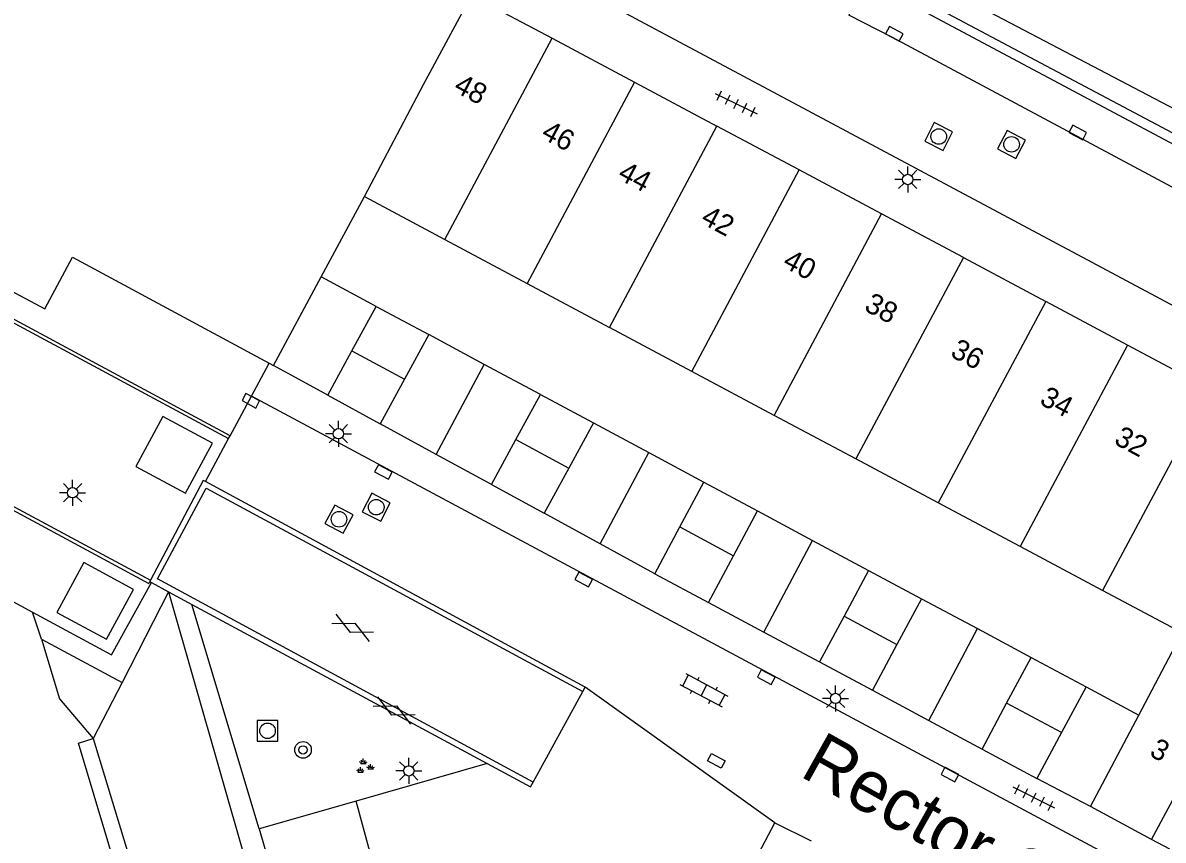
# Model space of a CAD drawing. Extents: x 132999 to 136000, y 398499 to 400501.
# Drawn here: x 134276.8 to 134331.8, y 398537.5 to 398576.9 of the extents above; entities that cross this region are included whole.
import ezdxf

# ---------------------------------------------------------------- set-up
doc = ezdxf.new("R2010")
doc.units = 0
for name, color, linetype in [('gg-afsc-erfafscheiding', 7, 'Continuous'), ('gg-afsc-hekwerk', 7, 'Continuous'), ('gg-afsc-muur', 7, 'Continuous'), ('gg-anno-huisnummerreeks BGT', 7, 'Continuous'), ('gg-anno-openbare ruimte label', 7, 'Continuous'), ('gg-bbg-bijgebouw', 7, 'Continuous'), ('gg-bbg-gedigitaliseerde bijgebouw', 7, 'Continuous'), ('gg-bbg-hoofdgebouw', 7, 'Continuous'), ('gg-bbg-luifel en loopbrug', 7, 'Continuous'), ('gg-bbg-tussenscheiding', 7, 'Continuous'), ('gg-knt-verharding', 7, 'Continuous'), ('gg-knt-verharding nz', 7, 'Continuous'), ('gt-grn-afwateringsgoot', 7, 'Continuous'), ('gt-grn-groengrens', 7, 'Continuous'), ('gt-grn-vlakafsluiter', 7, 'Continuous'), ('gt-grn-weggrens', 7, 'Continuous'), ('gt-symb-boom', 7, 'Continuous'), ('gt-symb-gesloten verharding', 7, 'Continuous'), ('gt-symb-groenvak', 7, 'Continuous'), ('gt-symb-klinker verharding', 7, 'Continuous'), ('gt-symb-kolk', 7, 'Continuous'), ('gt-symb-kolk center center', 7, 'Continuous'), ('gt-symb-lichtmast', 7, 'Continuous'), ('gt-symb-rioolschacht', 7, 'Continuous'), ('gt-symb-tegel verharding', 7, 'Continuous')]:
    doc.layers.add(name, color=color, linetype=linetype)

# ---------------------------------------------------------------- blocks, each defined once
blk = doc.blocks.new('gt0-TEG1')
at = {"layer": 'gt-symb-tegel verharding'}
for p, q in [((-1.125, 0), (1.125, 0)), ((-0.9, -0.25), (-0.9, 0.25)), ((-0.45, -0.25), (-0.45, 0.25)), ((0, -0.25), (0, 0.25)), ((0.45, -0.25), (0.45, 0.25)), ((0.9, -0.25), (0.9, 0.25))]:
    blk.add_line(p, q, dxfattribs=at)
blk = doc.blocks.new('gt0-KL1')
at = {"layer": 'gt-symb-klinker verharding'}
for p, q in [((-1.15, 0.3), (1.15, 0.3)), ((-1, -0.3), (-1, 0.3)), ((-0.5, 0.3), (-0.5, 0.45)), ((0, -0.3), (0, 0.3)), ((0.5, 0.3), (0.5, 0.45)), ((1, -0.3), (1, 0.3)), ((-1.15, -0.3), (1.15, -0.3)), ((-0.5, -0.45), (-0.5, -0.3)), ((0.5, -0.45), (0.5, -0.3))]:
    blk.add_line(p, q, dxfattribs=at)
blk = doc.blocks.new('gt0-KOLK')
at = {"layer": 'gt-symb-kolk'}
blk.add_lwpolyline([(0, 0), (0.375, 0), (0.375, 0.4), (-0.375, 0.4), (-0.375, 0), (0, 0)], dxfattribs=at)
blk = doc.blocks.new('gt0-KOLKCC')
at = {"layer": 'gt-symb-kolk center center'}
blk.add_lwpolyline([(-0.375, 0.2), (0.375, 0.2), (0.375, -0.2), (-0.375, -0.2)], close=True, dxfattribs=at)
blk = doc.blocks.new('gt0-RS')
at = {"layer": 'gt-symb-rioolschacht'}
blk.add_lwpolyline([(-0.5, -0.5), (0.5, -0.5), (0.5, 0.5), (-0.5, 0.5)], close=True, dxfattribs=at)
blk.add_circle((0, 0), 0.375, dxfattribs=at)
blk = doc.blocks.new('gt0-GRVAK')
at = {"layer": 'gt-symb-groenvak'}
for p, q in [((-0.11, 0.189), (-0.228, 0.24)), ((-0.182, 0.153), (0.088, 0.153)), ((-0.091, 0.211), (-0.156, 0.322)), ((-0.047, 0.214), (-0.047, 0.393)), ((-0.004, 0.211), (0.061, 0.322)), ((0.015, 0.189), (0.133, 0.24)), ((0.262, -0.052), (0.197, 0.059)), ((0.305, -0.049), (0.305, 0.13)), ((0.349, -0.052), (0.414, 0.059)), ((-0.245, -0.228), (-0.363, -0.177)), ((-0.318, -0.264), (-0.047, -0.264)), ((-0.226, -0.206), (-0.291, -0.095)), ((-0.183, -0.203), (-0.183, -0.024)), ((-0.139, -0.206), (-0.074, -0.095)), ((-0.12, -0.228), (-0.002, -0.177)), ((0.243, -0.074), (0.125, -0.023)), ((0.17, -0.11), (0.441, -0.11)), ((0.368, -0.074), (0.486, -0.023))]:
    blk.add_line(p, q, dxfattribs=at)
blk = doc.blocks.new('gt0-LMAST')
at = {"layer": 'gt-symb-lichtmast'}
for p, q in [((-0.005, 0.246), (-0.005, 0.621)), ((-0.182, 0.173), (-0.447, 0.438)), ((0.172, 0.173), (0.437, 0.438)), ((-0.255, -0.004), (-0.63, -0.004)), ((-0.182, -0.181), (-0.447, -0.446)), ((-0.005, -0.254), (-0.005, -0.629)), ((0.437, -0.446), (0.172, -0.181)), ((0.245, -0.004), (0.62, -0.004))]:
    blk.add_line(p, q, dxfattribs=at)
blk.add_circle((-0.005, -0.004), 0.25, dxfattribs=at)
blk = doc.blocks.new('gt0-BOOM')
at = {"layer": 'gt-symb-boom'}
for radius in [0.4, 0.2]:
    blk.add_circle((0, 0), radius, dxfattribs=at)
blk = doc.blocks.new('gt0-GESVH1')
at = {"layer": 'gt-symb-gesloten verharding'}
for p, q in [((-0.992, -0.261), (0.008, 0.239)), ((0.008, -0.261), (-0.992, 0.239)), ((0.008, 0.239), (1.008, -0.261)), ((1.008, 0.239), (0.008, -0.261))]:
    blk.add_line(p, q, dxfattribs=at)

msp = doc.modelspace()

# ---------------------------------------------------------------- linework, layer by layer
at = {"layer": 'gg-afsc-erfafscheiding'}
msp.add_line((134332.134, 398537.087), (134331.259, 398537.556), dxfattribs=at)
at = {"layer": 'gg-afsc-hekwerk'}
for p, q in [((134283.86, 398549.488), (134281.62, 398545.125)), ((134281.62, 398545.125), (134280.229, 398542.417)), ((134280.229, 398542.417), (134288.567, 398514.942))]:
    msp.add_line(p, q, dxfattribs=at)
msp.add_lwpolyline([(134283.86, 398549.488), (134292.527, 398519.231), (134297.478, 398520.728), (134297.753, 398519.733)], dxfattribs=at)
at = {"layer": 'gg-afsc-muur'}
for p, q in [((134303.948, 398544.907), (134285.639, 398554.809)), ((134282.954, 398549.993), (134283.037, 398549.948)), ((134283.037, 398549.948), (134283.86, 398549.488)), ((134283.86, 398549.488), (134284.983, 398548.883)), ((134284.983, 398548.883), (134299.231, 398541.214)), ((134303.836, 398544.685), (134303.948, 398544.907))]:
    msp.add_line(p, q, dxfattribs=at)
for points in [[(134285.984, 398556.662), (134283.588, 398557.953), (134282.291, 398555.543), (134284.686, 398554.253), (134285.984, 398556.662)], [(134285.639, 398554.809), (134285.533, 398554.867), (134282.991, 398550.063)], [(134301.441, 398540.313), (134283.335, 398550.126), (134285.677, 398554.489), (134303.836, 398544.685)], [(134282.175, 398549.615), (134279.778, 398550.909), (134278.481, 398548.506), (134280.878, 398547.212), (134282.175, 398549.615)], [(134299.231, 398541.214), (134301.318, 398540.088), (134301.441, 398540.313)]]:
    msp.add_lwpolyline(points, dxfattribs=at)
at = {"layer": 'gg-bbg-bijgebouw'}
for p, q in [((134292.705, 398561.117), (134293.871, 398563.255)), ((134293.871, 398563.255), (134296.411, 398561.894)), ((134296.411, 398561.894), (134295.24, 398559.747)), ((134291.538, 398558.979), (134292.705, 398561.117)), ((134295.24, 398559.747), (134294.068, 398557.599)), ((134291.538, 398558.979), (134294.068, 398557.599)), ((134300.61, 398556.84), (134301.794, 398559.008)), ((134301.794, 398559.008), (134304.343, 398557.642)), ((134304.343, 398557.642), (134303.154, 398555.464)), ((134299.426, 398554.671), (134300.61, 398556.84)), ((134303.154, 398555.464), (134301.965, 398553.285)), ((134299.426, 398554.671), (134301.965, 398553.285)), ((134308.517, 398552.623), (134309.675, 398554.784)), ((134309.675, 398554.784), (134312.257, 398553.4)), ((134307.308, 398550.368), (134308.517, 398552.623)), ((134307.308, 398550.368), (134309.901, 398548.979)), ((134317.615, 398550.529), (134320.163, 398549.164)), ((134325.452, 398546.331), (134328.096, 398544.914)), ((134315.25, 398546.113), (134317.798, 398544.748)), ((134328.096, 398544.914), (134326.913, 398542.706)), ((134326.913, 398542.706), (134325.73, 398540.498)), ((134323.086, 398541.915), (134325.73, 398540.498))]:
    msp.add_line(p, q, dxfattribs=at)
at = {"layer": 'gg-bbg-gedigitaliseerde bijgebouw'}
for p, q in [((134311.105, 398551.238), (134312.257, 398553.4)), ((134309.901, 398548.979), (134311.105, 398551.238)), ((134317.615, 398550.529), (134316.433, 398548.321)), ((134320.163, 398549.164), (134318.98, 398546.956)), ((134316.433, 398548.321), (134315.25, 398546.113)), ((134318.98, 398546.956), (134317.798, 398544.748)), ((134324.269, 398544.123), (134325.452, 398546.331)), ((134323.086, 398541.915), (134324.269, 398544.123))]:
    msp.add_line(p, q, dxfattribs=at)
at = {"layer": 'gg-bbg-hoofdgebouw'}
for p, q in [((134302.356, 398576.187), (134306.328, 398574.071)), ((134306.328, 398574.071), (134310.301, 398571.954)), ((134314.271, 398569.834), (134310.301, 398571.954)), ((134318.239, 398567.715), (134314.271, 398569.834)), ((134291.222, 398564.675), (134293.313, 398568.557)), ((134293.313, 398568.557), (134297.188, 398566.484)), ((134322.183, 398565.609), (134318.239, 398567.715)), ((134297.188, 398566.484), (134301.156, 398564.361)), ((134322.183, 398565.609), (134326.152, 398563.49)), ((134288.922, 398560.404), (134291.222, 398564.675)), ((134301.156, 398564.361), (134305.125, 398562.238)), ((134330.102, 398561.381), (134326.152, 398563.49)), ((134309.096, 398560.121), (134305.125, 398562.238)), ((134334.072, 398559.261), (134330.102, 398561.381)), ((134288.714, 398560.516), (134288.922, 398560.404)), ((134313.066, 398558.004), (134309.096, 398560.121)), ((134317, 398555.906), (134313.066, 398558.004)), ((134320.971, 398553.789), (134317, 398555.906)), ((134324.922, 398551.682), (134320.971, 398553.789)), ((134328.893, 398549.564), (134324.922, 398551.682)), ((134332.733, 398547.516), (134328.893, 398549.564)), ((134330.638, 398543.552), (134332.733, 398547.516)), ((134328.31, 398539.145), (134330.638, 398543.552)), ((134331.259, 398537.556), (134328.31, 398539.145))]:
    msp.add_line(p, q, dxfattribs=at)
for points in [[(134255.28, 398578.547), (134264.765, 398573.446), (134263.402, 398570.93), (134268.388, 398568.238), (134269.734, 398570.761), (134274.256, 398568.307), (134272.919, 398565.793), (134277.893, 398563.137), (134279.228, 398565.625), (134288.714, 398560.516)], [(134298.563, 398578.435), (134298.604, 398578.413), (134298.509, 398578.237), (134302.356, 398576.187)], [(134331.259, 398537.556), (134333.89, 398542.454), (134336.324, 398541.147)]]:
    msp.add_lwpolyline(points, dxfattribs=at)
at = {"layer": 'gg-bbg-luifel en loopbrug'}
for p, q in [((134293.871, 398563.255), (134291.222, 398564.675)), ((134299.08, 398560.463), (134296.411, 398561.894)), ((134296.768, 398556.124), (134299.08, 398560.463)), ((134301.794, 398559.008), (134299.08, 398560.463)), ((134291.538, 398558.979), (134288.922, 398560.404)), ((134296.768, 398556.124), (134294.068, 398557.599)), ((134304.343, 398557.642), (134307.012, 398556.211)), ((134299.426, 398554.671), (134296.768, 398556.124)), ((134304.667, 398551.81), (134307.012, 398556.211)), ((134307.012, 398556.211), (134309.675, 398554.784)), ((134312.257, 398553.4), (134314.914, 398551.977)), ((134304.667, 398551.81), (134301.965, 398553.285)), ((134307.308, 398550.368), (134304.667, 398551.81)), ((134312.564, 398547.552), (134314.914, 398551.977)), ((134314.914, 398551.977), (134317.615, 398550.529)), ((134309.901, 398548.979), (134312.564, 398547.552)), ((134320.163, 398549.164), (134322.858, 398547.72)), ((134312.564, 398547.552), (134315.25, 398546.113)), ((134320.51, 398543.295), (134322.858, 398547.72)), ((134322.858, 398547.72), (134325.452, 398546.331)), ((134317.798, 398544.748), (134320.51, 398543.295)), ((134328.096, 398544.914), (134330.638, 398543.552)), ((134320.51, 398543.295), (134323.086, 398541.915)), ((134328.31, 398539.145), (134325.73, 398540.498))]:
    msp.add_line(p, q, dxfattribs=at)
at = {"layer": 'gg-bbg-tussenscheiding'}
for p, q in [((134297.188, 398566.484), (134302.356, 398576.187)), ((134306.328, 398574.071), (134301.156, 398564.361)), ((134305.125, 398562.238), (134310.301, 398571.954)), ((134309.096, 398560.121), (134314.271, 398569.834)), ((134313.066, 398558.004), (134318.239, 398567.715)), ((134322.183, 398565.609), (134317, 398555.906)), ((134326.152, 398563.49), (134320.971, 398553.789)), ((134292.705, 398561.117), (134295.24, 398559.747)), ((134330.102, 398561.381), (134324.922, 398551.682)), ((134334.072, 398559.261), (134328.893, 398549.564)), ((134300.61, 398556.84), (134303.154, 398555.464)), ((134308.517, 398552.623), (134311.105, 398551.238)), ((134316.433, 398548.321), (134318.98, 398546.956)), ((134326.913, 398542.706), (134324.269, 398544.123))]:
    msp.add_line(p, q, dxfattribs=at)
msp.add_lwpolyline([(134293.313, 398568.557), (134296.154, 398573.958), (134298.563, 398578.435)], dxfattribs=at)
at = {"layer": 'gg-knt-verharding'}
for p, q in [((134247.936, 398564.35), (134277.307, 398548.513)), ((134287.856, 398558.924), (134288.714, 398560.516)), ((134285.639, 398554.809), (134286.758, 398556.885)), ((134301.441, 398540.313), (134303.836, 398544.685)), ((134299.231, 398541.214), (134292.905, 398539.403)), ((134292.905, 398539.403), (134288.232, 398538.065)), ((134288.232, 398538.065), (134288.932, 398535.627)), ((134310.938, 398534.289), (134313.096, 398538.363)), ((134313.096, 398538.363), (134314.846, 398537.487))]:
    msp.add_line(p, q, dxfattribs=at)
for points in [[(134336.663, 398560.948), (134299.764, 398580.676), (134266.984, 398598.135)], [(134318.458, 398580.083), (134317.996, 398579.213), (134342.563, 398566.167)], [(134347.172, 398563.145), (134317.552, 398578.954), (134316.668, 398577.301)], [(134346.252, 398527.755), (134339.306, 398531.372), (134287.856, 398558.924)], [(134277.307, 398548.513), (134281.111, 398546.462), (134283.037, 398549.948)]]:
    msp.add_lwpolyline(points, dxfattribs=at)
at = {"layer": 'gg-knt-verharding nz'}
msp.add_line((134293.574, 398536.978), (134292.905, 398539.403), dxfattribs=at)
msp.add_lwpolyline([(134347.331, 398560.94), (134318.76, 398576.215), (134316.668, 398577.301)], dxfattribs=at)
at = {"layer": 'gt-grn-afwateringsgoot'}
for p, q in [((134253.313, 398574.893), (134286.758, 398556.885)), ((134286.832, 398557.023), (134253.371, 398575.002)), ((134249.608, 398568.015), (134282.991, 398550.063)), ((134286.758, 398556.885), (134286.832, 398557.023)), ((134282.991, 398550.063), (134282.954, 398549.993))]:
    msp.add_line(p, q, dxfattribs=at)
msp.add_lwpolyline([(134249.556, 398567.917), (134282.906, 398549.903), (134282.954, 398549.993)], dxfattribs=at)
at = {"layer": 'gt-grn-groengrens'}
for p, q in [((134277.744, 398547.207), (134277.307, 398548.513)), ((134288.232, 398538.065), (134284.983, 398548.883)), ((134277.744, 398547.207), (134281.62, 398545.125))]:
    msp.add_line(p, q, dxfattribs=at)
for points in [[(134318.458, 398580.083), (134337.046, 398570.323), (134359.937, 398558.009), (134381.706, 398546.444), (134386.746, 398543.441), (134386.312, 398542.713)], [(134277.744, 398547.207), (134278.597, 398544.336), (134280.229, 398542.417)], [(134277.872, 398512.165), (134287.63, 398515.082), (134279.523, 398542.206), (134280.229, 398542.417)]]:
    msp.add_lwpolyline(points, dxfattribs=at)
at = {"layer": 'gt-grn-vlakafsluiter'}
msp.add_line((134286.832, 398557.023), (134287.856, 398558.924), dxfattribs=at)
at = {"layer": 'gt-grn-weggrens'}
msp.add_line((134313.096, 398538.363), (134303.948, 398544.907), dxfattribs=at)

# ---------------------------------------------------------------- block references
at = {"layer": 'gt-symb-boom'}
msp.add_blockref('gt0-BOOM', (134290.346, 398541.876), dxfattribs=at)
at = {"layer": 'gt-symb-gesloten verharding', "rotation": -25.719512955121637}
for p in [(134292.738, 398547.769), (134294.737, 398543.782)]:
    msp.add_blockref('gt0-GESVH1', p, dxfattribs=at)
at = {"layer": 'gt-symb-groenvak'}
msp.add_blockref('gt0-GRVAK', (134293.299, 398541.064), dxfattribs=at)
at = {"layer": 'gt-symb-klinker verharding', "rotation": -28.153346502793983}
msp.add_blockref('gt0-KL1', (134309.676, 398544.751), dxfattribs=at)
at = {"layer": 'gt-symb-kolk'}
for p, rotation in [((134318.76, 398576.215), -28.230901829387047), ((134327.605, 398571.46), -28.10282356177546), ((134287.925, 398558.887), 151.71863891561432), ((134294.318, 398555.449), 151.81960518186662), ((134303.974, 398550.273), 151.8196051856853), ((134312.772, 398545.56), 152.02527007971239), ((134321.626, 398540.86), 151.76909817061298)]:
    msp.add_blockref('gt0-KOLK', p, dxfattribs=dict(at, rotation=rotation))
at = {"layer": 'gt-symb-kolk center center', "rotation": 151.51299286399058}
msp.add_blockref('gt0-KOLKCC', (134310.279, 398541.348), dxfattribs=at)
at = {"layer": 'gt-symb-lichtmast'}
for p in [(134319.506, 398569.379), (134292.058, 398557.121), (134279.24, 398554.278), (134316.025, 398544.359), (134295.452, 398540.868)]:
    msp.add_blockref('gt0-LMAST', p, dxfattribs=at)
at = {"layer": 'gt-symb-rioolschacht'}
for p, rotation in [((134320.994, 398571.447), 63.07637464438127), ((134324.506, 398571.069), -27.846622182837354), ((134293.877, 398553.575), -27.30778007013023), ((134292.081, 398552.995), -28.025316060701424)]:
    msp.add_blockref('gt0-RS', p, dxfattribs=dict(at, rotation=rotation))
msp.add_blockref('gt0-RS', (134288.634, 398542.796), dxfattribs=at)
at = {"layer": 'gt-symb-tegel verharding'}
for p, rotation in [((134311.231, 398573.03), -25.719512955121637), ((134325.576, 398539.585), -26.565051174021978)]:
    msp.add_blockref('gt0-TEG1', p, dxfattribs=dict(at, rotation=rotation))

# ---------------------------------------------------------------- texts
at = {"layer": 'gg-anno-huisnummerreeks BGT'}
for s, rotation, p in [('48', 332, (134297.555, 398573.646)), ('46', 332, (134301.775, 398571.397)), ('44', 332, (134305.466, 398569.431)), ('42', 331.9, (134309.47, 398567.297)), ('40', 331.9, (134313.414, 398565.19)), ('38', 331.9, (134317.35, 398563.088)), ('36', 331.9, (134321.502, 398560.872)), ('34', 331.9, (134325.803, 398558.575)), ('32', 331.9, (134329.393, 398556.658)), ('3', 331.7, (134331.103, 398541.616))]:
    msp.add_text(s, height=1, rotation=rotation, dxfattribs=at).set_placement(p)
at = {"layer": 'gg-anno-openbare ruimte label'}
msp.add_text('Rector Coppenserf', height=2.5, rotation=330.8, dxfattribs=at).set_placement((134314.232, 398540.643))

doc.saveas('drawing.dxf')
